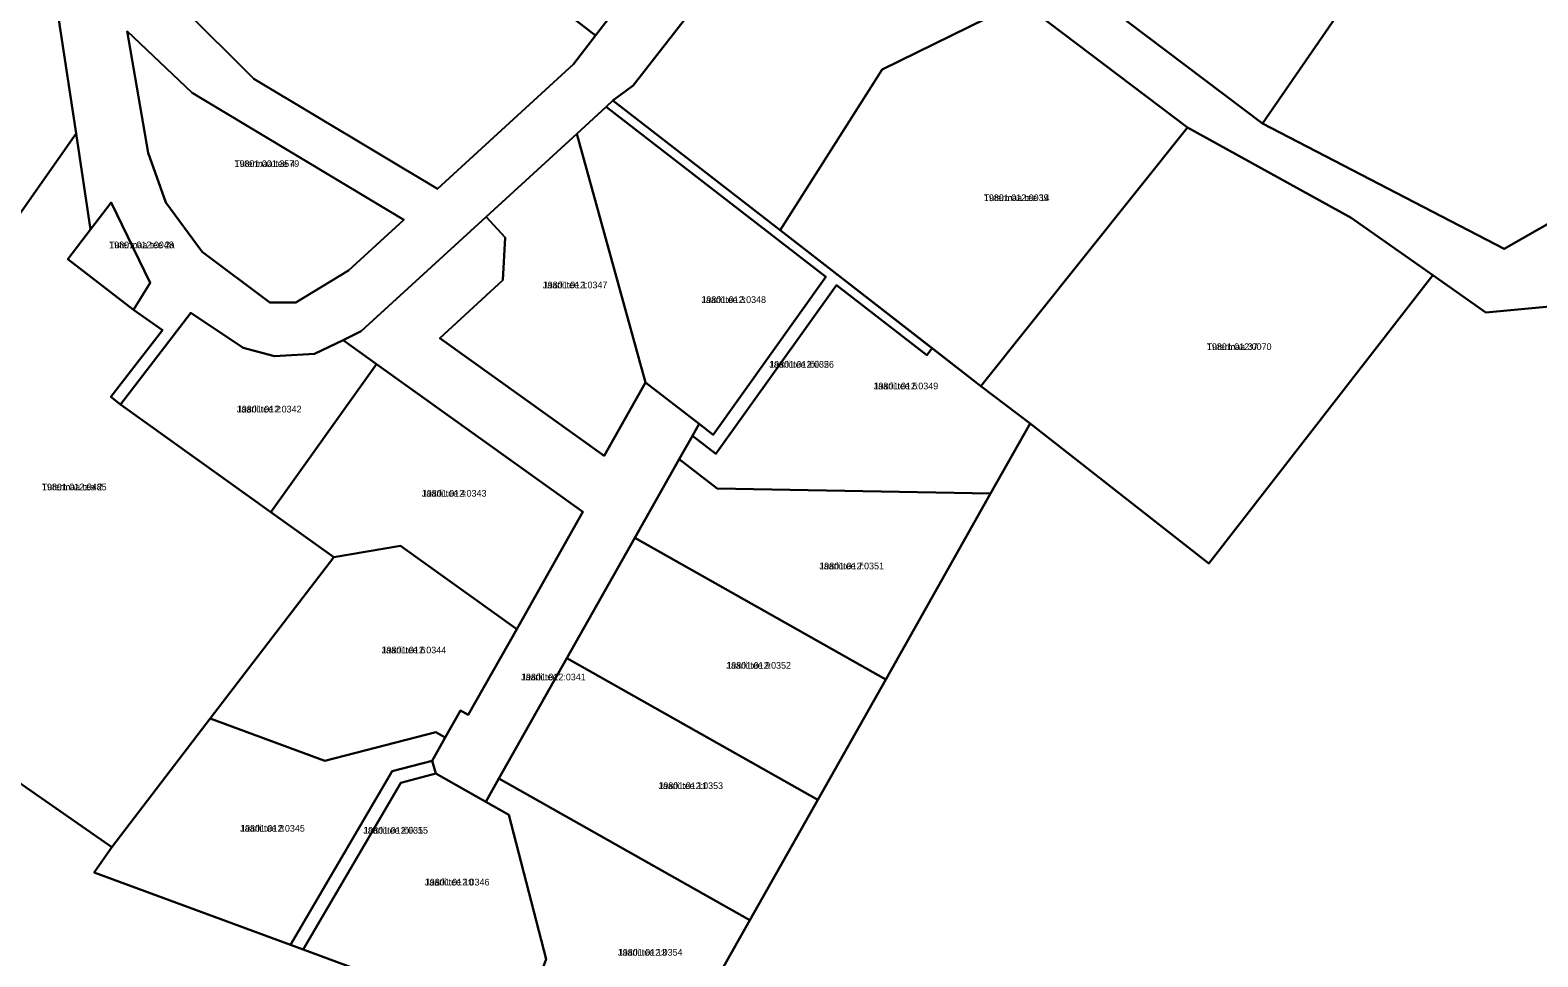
# Model space of a CAD drawing. Extents: x 516875 to 535633, y 6574491 to 6593094.
# Drawn here: x 526817.2 to 527155.2, y 6576457.1 to 6576664.8 of the extents above; entities that cross this region are included whole.
import ezdxf

# ---------------------------------------------------------------- set-up
doc = ezdxf.new("R2010")
doc.units = 0
for name, color, linetype in [('L_AADRESS', 7, 'Continuous'), ('PIIR', 7, 'Continuous'), ('TUNNUS', 7, 'Continuous')]:
    doc.layers.add(name, color=color, linetype=linetype)

msp = doc.modelspace()

# ---------------------------------------------------------------- linework, layer by layer
at = {"layer": 'PIIR'}
for points in [[(526806.75, 6576707.96), (526818.56, 6576699.79), (526828.68, 6576696.53), (526884.96, 6576769.27), (526891.34, 6576764.61), (526887.09, 6576758.69), (526844.72, 6576703.93), (526835.29, 6576685.88), (526867.34, 6576653.87), (526908.49, 6576629.24), (526938.95, 6576657.17), (526943.92, 6576663.6), (526970.3, 6576697.7), (526992.15, 6576723.87), (527000.23, 6576719.39), (527048.59, 6576678.39), (527058.85, 6576671.49), (527063.03, 6576666.82), (527093.4, 6576643.88), (527147.6, 6576615.77), (527233.97, 6576665.05), (527239.99, 6576673.86), (527280.52, 6576644.51), (527414.06, 6576546.66)], [(526995.96, 6576708.31), (526952.39, 6576652.41), (526947.81, 6576649.02), (526946.32, 6576647.65), (526939.7, 6576641.58), (526919.43, 6576622.99), (526891.42, 6576597.31), (526887.32, 6576595.33), (526880.95, 6576592.26), (526871.98, 6576591.76), (526864.94, 6576593.62), (526853.24, 6576601.44), (526837.47, 6576580.88), (526835.25, 6576582.63), (526846.89, 6576597.55), (526840.35, 6576602.16), (526844.12, 6576608.17), (526835.38, 6576626.15), (526830.75, 6576620.12), (526827.5, 6576641.62), (526822.81, 6576672.61)], [(527164.99, 6576603.57), (527143.48, 6576601.52), (527131.61, 6576609.86), (527113.29, 6576622.74), (527076.65, 6576643), (527039.29, 6576671.26)]]:
    msp.add_lwpolyline(points, dxfattribs=at)
for points in [[(526887.09, 6576758.69), (526890.42, 6576756.28), (526893.67, 6576753.94), (526896.92, 6576751.6), (526900.17, 6576749.26), (526903.42, 6576746.92), (526906.67, 6576744.58), (526909.92, 6576742.24), (526920.34, 6576734.74), (526894.74, 6576701.66), (526943.92, 6576663.6), (526938.95, 6576657.17), (526908.49, 6576629.24), (526867.34, 6576653.87), (526835.29, 6576685.88), (526844.72, 6576703.93)], [(526920.34, 6576734.74), (526970.3, 6576697.7), (526943.92, 6576663.6), (526894.74, 6576701.66)], [(527092.1, 6576732.04), (527096.01, 6576729.21), (527098.91, 6576727.12), (527101.84, 6576725), (527104.76, 6576722.89), (527107.68, 6576720.78), (527110.61, 6576718.67), (527113.55, 6576716.54), (527116.55, 6576714.38), (527119.48, 6576712.26), (527126.3, 6576707.31), (527129.69, 6576704.86), (527134.44, 6576711.18), (527138.57, 6576716.77), (527192.75, 6576677.52), (527210.16, 6576664.9), (527218.42, 6576676.4), (527233.97, 6576665.05), (527147.6, 6576615.77), (527093.4, 6576643.88), (527119.52, 6576681.8), (527082.1, 6576718.54)], [(527048.59, 6576678.39), (527082.1, 6576718.54), (527119.52, 6576681.8), (527093.4, 6576643.88), (527063.03, 6576666.82), (527068.51, 6576674.78), (527063.49, 6576678.23), (527058.85, 6576671.49)], [(526995.96, 6576708.31), (527039.29, 6576671.26), (527008.17, 6576655.98), (526985.31, 6576620.01), (526947.81, 6576649.02), (526952.39, 6576652.41)], [(526749.98, 6576653.31), (526784.51, 6576702.24), (526822.81, 6576672.61), (526827.5, 6576641.62), (526807.22, 6576612.91)], [(527076.65, 6576643), (527030.33, 6576585), (526985.31, 6576620.01), (527008.17, 6576655.98), (527039.29, 6576671.26)], [(526838.97, 6576664.57), (526843.67, 6576637.3), (526847.61, 6576626.18), (526855.77, 6576615.16), (526870.93, 6576603.76), (526876.72, 6576603.74), (526888.52, 6576610.91), (526900.96, 6576622.33), (526853.5, 6576650.73)], [(526838.97, 6576664.57), (526853.5, 6576650.73), (526900.96, 6576622.33), (526888.52, 6576610.91), (526876.72, 6576603.74), (526870.93, 6576603.76), (526855.77, 6576615.16), (526847.61, 6576626.18), (526843.67, 6576637.3)], [(526958.16, 6576429.29), (526978.52, 6576465.35), (526993.74, 6576492.32), (527008.97, 6576519.29), (527032.49, 6576560.95), (527041.35, 6576576.64), (527081.44, 6576545.25), (527131.61, 6576609.86), (527143.48, 6576601.52), (527164.99, 6576603.57), (527248.29, 6576650.26), (527355.1, 6576572.16), (527189.18, 6576287.59), (527062.65, 6576369.19), (526979.49, 6576190.44), (526734.45, 6576250.59), (526745.22, 6576257.23)], [(526946.32, 6576647.65), (526995.57, 6576609.5), (526970.27, 6576574.13), (526967.15, 6576576.55), (526955.16, 6576585.83), (526939.7, 6576641.58)], [(526947.81, 6576649.02), (526985.31, 6576620.01), (527019.39, 6576593.51), (527018.16, 6576591.93), (526997.93, 6576607.66), (526970.89, 6576569.85), (526965.65, 6576573.91), (526967.15, 6576576.55), (526970.27, 6576574.13), (526995.57, 6576609.5), (526946.32, 6576647.65)], [(526754.41, 6576538.09), (526773.2, 6576564.71), (526807.22, 6576612.91), (526827.5, 6576641.62), (526830.75, 6576620.12), (526825.64, 6576613.47), (526840.35, 6576602.16), (526846.89, 6576597.55), (526835.25, 6576582.63), (526837.47, 6576580.88), (526871.13, 6576556.8), (526885.23, 6576546.72), (526857.56, 6576510.55), (526835.5, 6576481.72)], [(526939.7, 6576641.58), (526955.16, 6576585.83), (526945.89, 6576569.42), (526909.01, 6576595.8), (526923.18, 6576608.8), (526923.69, 6576618.35), (526919.43, 6576622.99)], [(527113.29, 6576622.74), (527131.61, 6576609.86), (527081.44, 6576545.25), (527041.35, 6576576.64), (527030.33, 6576585), (527076.65, 6576643)], [(526835.38, 6576626.15), (526844.12, 6576608.17), (526840.35, 6576602.16), (526825.64, 6576613.47), (526830.75, 6576620.12)], [(526919.43, 6576622.99), (526923.69, 6576618.35), (526923.18, 6576608.8), (526909.01, 6576595.8), (526945.89, 6576569.42), (526955.16, 6576585.83), (526967.15, 6576576.55), (526965.65, 6576573.91), (526962.67, 6576568.63), (526952.74, 6576551.03), (526937.51, 6576524.06), (526922.28, 6576497.09), (526919.33, 6576491.87), (526908.16, 6576498.18), (526907.3, 6576501.06), (526910.25, 6576506.28), (526913.65, 6576512.3), (526915.39, 6576511.32), (526926.25, 6576530.56), (526941.1, 6576556.87), (526894.85, 6576589.95), (526887.32, 6576595.33), (526891.42, 6576597.31)], [(526997.93, 6576607.66), (527018.16, 6576591.93), (527019.39, 6576593.51), (527030.33, 6576585), (527041.35, 6576576.64), (527032.49, 6576560.95), (526971.17, 6576562.05), (526962.67, 6576568.63), (526965.65, 6576573.91), (526970.89, 6576569.85)], [(526853.24, 6576601.44), (526864.94, 6576593.62), (526871.98, 6576591.76), (526880.95, 6576592.26), (526887.32, 6576595.33), (526894.85, 6576589.95), (526871.13, 6576556.8), (526837.47, 6576580.88)], [(526894.85, 6576589.95), (526941.1, 6576556.87), (526926.25, 6576530.56), (526900.18, 6576549.2), (526885.23, 6576546.72), (526871.13, 6576556.8)], [(526962.67, 6576568.63), (526971.17, 6576562.05), (527032.49, 6576560.95), (527008.97, 6576519.29), (526952.74, 6576551.03)], [(526885.23, 6576546.72), (526900.18, 6576549.2), (526926.25, 6576530.56), (526915.39, 6576511.32), (526913.65, 6576512.3), (526910.25, 6576506.28), (526908.14, 6576507.47), (526883.28, 6576501.05), (526857.56, 6576510.55)], [(526952.74, 6576551.03), (527008.97, 6576519.29), (526993.74, 6576492.32), (526937.51, 6576524.06)], [(526745.22, 6576257.23), (526763.1, 6576450.34), (526754.41, 6576538.09), (526835.5, 6576481.72), (526831.56, 6576476.02), (526875.56, 6576459.78), (526878.42, 6576458.72), (526927.02, 6576440.78), (526958.16, 6576429.29)], [(526937.51, 6576524.06), (526993.74, 6576492.32), (526978.52, 6576465.35), (526922.28, 6576497.09)], [(526857.56, 6576510.55), (526883.28, 6576501.05), (526908.14, 6576507.47), (526910.25, 6576506.28), (526907.3, 6576501.06), (526898.31, 6576498.74), (526875.56, 6576459.78), (526831.56, 6576476.02), (526835.5, 6576481.72)], [(526907.3, 6576501.06), (526908.16, 6576498.18), (526900.27, 6576496.14), (526878.42, 6576458.72), (526875.56, 6576459.78), (526898.31, 6576498.74)], [(526908.16, 6576498.18), (526919.33, 6576491.87), (526924.52, 6576488.94), (526932.87, 6576456.6), (526927.02, 6576440.78), (526878.42, 6576458.72), (526900.27, 6576496.14)], [(526922.28, 6576497.09), (526978.52, 6576465.35), (526958.16, 6576429.29), (526927.02, 6576440.78), (526932.87, 6576456.6), (526924.52, 6576488.94), (526919.33, 6576491.87)]]:
    msp.add_lwpolyline(points, close=True, dxfattribs=at)

# ---------------------------------------------------------------- texts
at = {"layer": 'L_AADRESS'}
for s, p in [('Tutermaa tee 4', (526862.99, 6576634.15)), ('Tutermaa tee 14', (527030.98, 6576626.5)), ('Tutermaa tee 2a', (526834.88, 6576615.93)), ('Jaarli tee 1', (526932.08, 6576606.95)), ('Jaarli tee 3', (526967.64, 6576603.66)), ('Tutermaa 37', (527080.97, 6576593.11)), ('Jaarli tee lõik 2', (526982.86, 6576589.15)), ('Jaarli tee 5', (527006.24, 6576584.3)), ('Jaarli tee 2', (526863.52, 6576579.12)), ('Tutermaa tee 2', (526819.82, 6576561.68)), ('Jaarli tee 4', (526904.98, 6576560.25)), ('Jaarli tee 7', (526994.08, 6576543.96)), ('Jaarli tee 6', (526895.95, 6576525.12)), ('Jaarli tee 9', (526973.24, 6576521.68)), ('Jaarli tee', (526927.23, 6576519.08)), ('Jaarli tee 11', (526958.01, 6576494.71)), ('Jaarli tee 8', (526864.26, 6576485.17)), ('Jaarli tee lõik 1', (526891.86, 6576484.72)), ('Jaarli tee 10', (526905.64, 6576473.1)), ('Jaarli tee 13', (526948.93, 6576457.37))]:
    msp.add_text(s, height=1.5, dxfattribs=at).set_placement(p)
at = {"layer": 'TUNNUS'}
for s, p in [('19801:001:3579', (526862.99, 6576634.15)), ('19801:012:0039', (527030.98, 6576626.5)), ('19801:012:0048', (526834.88, 6576615.93)), ('19801:012:0347', (526932.08, 6576606.95)), ('19801:012:0348', (526967.64, 6576603.66)), ('19801:012:0070', (527080.97, 6576593.11)), ('19801:012:0356', (526982.86, 6576589.15)), ('19801:012:0349', (527006.24, 6576584.3)), ('19801:012:0342', (526863.52, 6576579.12)), ('19801:012:0485', (526819.82, 6576561.68)), ('19801:012:0343', (526904.98, 6576560.25)), ('19801:012:0351', (526994.08, 6576543.96)), ('19801:012:0344', (526895.95, 6576525.12)), ('19801:012:0352', (526973.24, 6576521.68)), ('19801:012:0341', (526927.23, 6576519.08)), ('19801:012:0353', (526958.01, 6576494.71)), ('19801:012:0345', (526864.26, 6576485.17)), ('19801:012:0355', (526891.86, 6576484.72)), ('19801:012:0346', (526905.64, 6576473.1)), ('19801:012:0354', (526948.93, 6576457.37))]:
    msp.add_text(s, height=1.5, dxfattribs=at).set_placement(p)

doc.saveas('drawing.dxf')
